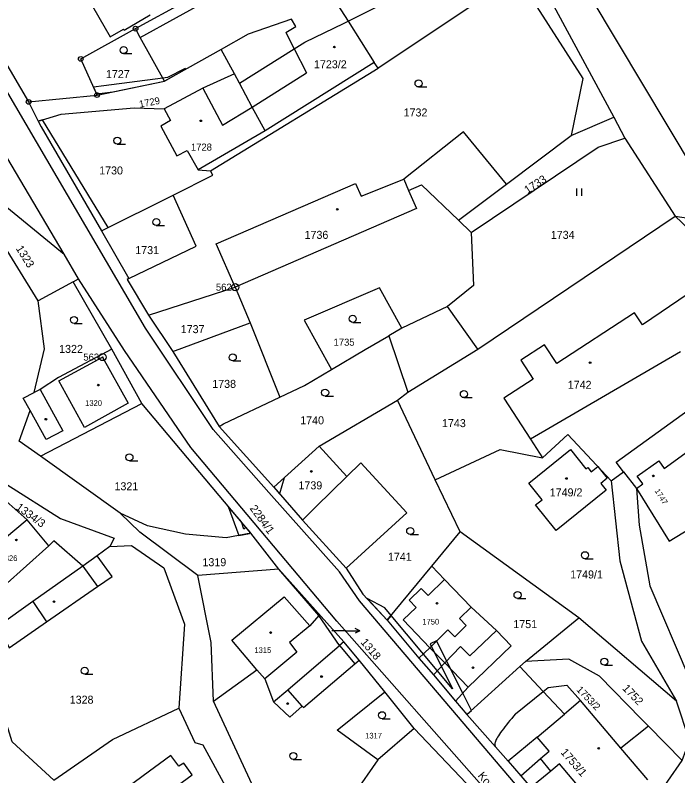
# Model space of a CAD drawing. Extents: x -504988 to -494607, y -1123820 to -1114018.
# Drawn here: x -498038.7 to -497897.9, y -1119099.6 to -1118938 of the extents above; entities that cross this region are included whole.
import ezdxf

# ---------------------------------------------------------------- set-up
doc = ezdxf.new("R2010")
doc.units = 0
for name, color, linetype in [('Hranice parcel', 7, 'Continuous'), ('Parcelní čísla', 7, 'Continuous'), ('Pop  PČ popisy', 7, 'Continuous'), ('Vnitřní kresba', 7, 'Continuous'), ('Věcná břemena k části', 7, 'Continuous'), ('Značky bodu BP', 7, 'Continuous'), ('Značky budov', 7, 'Continuous'), ('Značky kultur', 7, 'Continuous')]:
    doc.layers.add(name, color=color, linetype=linetype)

msp = doc.modelspace()

# ---------------------------------------------------------------- linework, layer by layer
at = {"layer": 'Hranice parcel'}
for p, q in [((-497967.98, -1118939.27), (-497932.6, -1118921.32)), ((-497975.36, -1118927.64), (-497967.98, -1118939.27)), ((-497928.85, -1118927.42), (-497911.5, -1118959.71)), ((-498013.14, -1118940.88), (-498002.75, -1118935.15)), ((-497968.83, -1118939.7), (-497967.98, -1118939.27)), ((-497967.98, -1118939.27), (-497962.39, -1118948.07)), ((-497961.56, -1118949.26), (-497962.39, -1118948.07)), ((-497997.23, -1118971.1), (-497961.56, -1118949.26)), ((-498021.32, -1118954.98), (-498007.02, -1118952.02)), ((-497991.05, -1118952.49), (-497992.1, -1118950.51)), ((-497988.37, -1118957.56), (-497991.05, -1118952.49)), ((-498035.88, -1118956.45), (-498021.32, -1118954.98)), ((-498035.88, -1118956.45), (-498033.82, -1118960.54)), ((-497911.5, -1118959.71), (-497909.13, -1118964.12)), ((-497909.13, -1118964.12), (-497898.41, -1118980.72)), ((-498033.84, -1118998.69), (-498048.26, -1118975.43)), ((-498020.4, -1118983.83), (-498005.13, -1118976.24)), ((-497898.41, -1118980.72), (-497888.97, -1118989.83)), ((-497944.52, -1118981.57), (-497941.77, -1118984.21)), ((-498020.4, -1118983.83), (-498014.57, -1118993.98)), ((-498026.43, -1118994.68), (-498033.84, -1118998.69)), ((-498018.18, -1119008.95), (-498026.43, -1118994.68)), ((-498010.41, -1119001.77), (-497991.96, -1118995.8)), ((-497991.96, -1118995.8), (-497988.77, -1119003.34)), ((-498010.41, -1119001.77), (-498005.2, -1119009.45)), ((-498005.2, -1119009.45), (-497988.77, -1119003.34)), ((-497988.77, -1119003.34), (-497982.45, -1119019.15)), ((-497956.51, -1119004.49), (-497959.28, -1119006.15)), ((-497959.28, -1119006.15), (-497955.29, -1119018.1)), ((-498011.79, -1119020.48), (-498018.18, -1119008.95)), ((-498005.2, -1119009.45), (-497995.35, -1119025.36)), ((-497957.44, -1119019.8), (-497955.29, -1119018.1)), ((-497974.11, -1119029.54), (-497957.44, -1119019.8)), ((-497949.42, -1119036.69), (-497957.44, -1119019.8)), ((-498033.38, -1119031.7), (-498011.79, -1119020.48)), ((-497988.62, -1119048.08), (-498011.79, -1119020.48)), ((-497995.35, -1119025.36), (-497983.78, -1119038.29)), ((-497974.11, -1119029.54), (-497983.78, -1119038.29)), ((-498016.38, -1119043.84), (-498033.38, -1119031.7)), ((-497912.02, -1119036.91), (-497909.4, -1119035.01)), ((-497909.4, -1119035.01), (-497906.66, -1119038.58)), ((-497944.16, -1119047.76), (-497949.42, -1119036.69)), ((-497969.8, -1119056.29), (-497984.84, -1119039.44)), ((-497982.68, -1119055.69), (-497988.62, -1119048.08)), ((-497950.18, -1119055.06), (-497944.16, -1119047.76)), ((-497918.94, -1119066.05), (-497944.16, -1119047.76)), ((-498018.58, -1119050.89), (-498021.28, -1119052.9)), ((-497959.68, -1119066.56), (-497950.18, -1119055.06)), ((-497982.68, -1119055.69), (-497999.88, -1119057.04)), ((-497968.84, -1119071.17), (-497982.68, -1119055.69)), ((-497930.22, -1119075.31), (-497918.94, -1119066.05)), ((-497898.12, -1119083.72), (-497918.94, -1119066.05)), ((-497965.6, -1119075.05), (-497968.84, -1119071.17)), ((-497960.18, -1119081.79), (-497965.6, -1119075.05)), ((-497931.42, -1119076.39), (-497942.7, -1119086.56)), ((-497930.22, -1119075.31), (-497931.42, -1119076.39)), ((-497953.93, -1119089.55), (-497960.18, -1119081.79)), ((-497945.11, -1119083.71), (-497942.7, -1119086.56)), ((-497904.11, -1119089.02), (-497909.96, -1119093.72)), ((-497896.94, -1119096.33), (-497904.11, -1119089.02)), ((-497953.93, -1119089.55), (-497961.64, -1119096.18)), ((-497961.64, -1119096.18), (-497971.21, -1119109.91))]:
    msp.add_line(p, q, dxfattribs=at)
for points in [[(-497984.84, -1119039.44), (-497996.67, -1119026.04), (-498011.01, -1119004.52), (-498055.26, -1118929.03), (-498085.44, -1118876.75), (-498105.99, -1118841.88), (-498108.75, -1118836.88)], [(-498073.95, -1118891.76), (-498052.77, -1118927.65), (-498035.88, -1118956.45)], [(-497889.18, -1118975.93), (-497890.14, -1118975.57), (-497892.62, -1118973.53), (-497894.35, -1118971.02), (-497916.29, -1118934.26), (-497922.49, -1118923.59)], [(-497928.85, -1118927.42), (-497932.12, -1118929.61), (-497961.56, -1118949.26)], [(-497991.05, -1118952.49), (-497979.39, -1118945.16), (-497977.16, -1118943.75), (-497968.83, -1118939.7)], [(-498021.32, -1118954.98), (-498024.79, -1118947.31), (-498013.14, -1118940.88)], [(-498007.02, -1118952.02), (-498012.13, -1118942.74), (-498013.14, -1118940.88)], [(-497992.1, -1118950.51), (-497994.95, -1118945.28), (-498007.02, -1118952.02)], [(-497962.39, -1118948.07), (-497985.61, -1118962.55), (-497988.37, -1118957.56)], [(-497992.1, -1118950.51), (-497998.84, -1118953.51), (-498007.07, -1118957.92)], [(-498033.82, -1118960.54), (-498028.95, -1118959.07), (-498013.42, -1118957.71), (-498007.07, -1118957.92)], [(-498007.07, -1118957.92), (-498005.7, -1118960.37), (-498007.79, -1118961.57), (-498004.36, -1118967.92), (-498002.14, -1118966.73), (-497999.82, -1118970.87), (-497997.23, -1118971.1)], [(-498026.43, -1118994.68), (-498025.28, -1118994.06), (-498028.29, -1118988.76), (-498045.19, -1118960.37), (-498047.91, -1118959.14)], [(-497944.52, -1118981.57), (-497934.32, -1118973.93), (-497920.54, -1118963.61), (-497911.5, -1118959.71)], [(-498033.82, -1118960.54), (-498033.22, -1118961.74), (-498020.4, -1118983.83)], [(-497941.77, -1118984.21), (-497914.8, -1118966.05), (-497909.13, -1118964.12)], [(-498005.13, -1118976.24), (-497996.68, -1118971.97), (-497997.23, -1118971.1)], [(-497991.96, -1118995.8), (-497995.99, -1118986.62), (-497966.36, -1118973.74), (-497965.16, -1118976.49), (-497956.14, -1118972.83), (-497955.09, -1118975.25), (-497952.34, -1118974.05), (-497944.52, -1118981.57)], [(-498014.57, -1118993.98), (-498000.26, -1118987.08), (-498005.13, -1118976.24)], [(-497955.29, -1119018.1), (-497940.37, -1119008.96), (-497898.41, -1118980.72)], [(-497898.41, -1118980.72), (-497885.11, -1118982.66), (-497884.99, -1118982.64)], [(-497941.77, -1118984.21), (-497941.3, -1118995.43), (-497946.81, -1118999.88), (-497956.51, -1119004.49)], [(-497888.97, -1118989.83), (-497895.69, -1118997.23), (-497905.35, -1119003.8), (-497907.1, -1119001.27), (-497923.6, -1119012.04), (-497926.21, -1119008.04), (-497931.27, -1119011.29), (-497928.61, -1119015.31), (-497934.89, -1119019.41), (-497929.22, -1119028.07), (-497926.61, -1119032.05)], [(-498014.57, -1118993.98), (-498014.94, -1118994.18), (-498010.41, -1119001.77)], [(-497956.51, -1119004.49), (-497961.3, -1118995.91), (-497977.29, -1119002.77), (-497971.49, -1119013.26)], [(-498034.72, -1119018.2), (-498032.5, -1119008.92), (-498033.84, -1118998.69)], [(-497971.49, -1119013.26), (-497964.33, -1119009.01), (-497959.28, -1119006.15)], [(-498018.18, -1119008.95), (-498029.53, -1119014.95), (-498033.4, -1119017.51), (-498034.72, -1119018.2)], [(-497982.45, -1119019.15), (-497977.22, -1119016.66), (-497971.49, -1119013.26)], [(-498033.38, -1119031.7), (-498037.87, -1119028.49), (-498035.56, -1119022.02), (-498037.01, -1119019.4), (-498034.72, -1119018.2)], [(-497995.35, -1119025.36), (-497994.47, -1119024.86), (-497982.45, -1119019.15)], [(-497909.4, -1119035.01), (-497910.99, -1119032.96), (-497894.43, -1119020.98), (-497876.41, -1119040.69)], [(-497926.61, -1119032.05), (-497921.27, -1119027.09), (-497912.02, -1119036.91)], [(-497968.39, -1119055.5), (-497955.5, -1119043.74), (-497965.27, -1119033.11), (-497968.23, -1119036.02), (-497974.11, -1119029.54)], [(-497949.42, -1119036.69), (-497935.65, -1119030.26), (-497926.61, -1119032.05)], [(-497914.26, -1119037.49), (-497913.13, -1119038.89), (-497923.73, -1119047.47), (-497928.11, -1119042.06), (-497926.73, -1119040.94), (-497929.55, -1119037.46), (-497920.7, -1119030.28), (-497917.39, -1119034.37), (-497917.03, -1119034.08), (-497916.27, -1119035.01), (-497914.88, -1119033.89)], [(-498041.37, -1119031.85), (-498040.53, -1119037.75), (-498029.11, -1119044.97), (-498017.68, -1119049.12), (-498018.58, -1119050.89)], [(-497914.88, -1119033.89), (-497912.87, -1119036.36), (-497914.26, -1119037.49)], [(-497912.02, -1119036.91), (-497910.19, -1119053.92), (-497905.59, -1119071.01), (-497898.12, -1119083.72)], [(-497983.78, -1119038.29), (-497977.64, -1119045.26), (-497968.39, -1119055.5)], [(-497906.66, -1119038.58), (-497899.68, -1119049.76), (-497895.2, -1119046.97), (-497873.68, -1119052.85)], [(-497906.66, -1119038.58), (-497906.06, -1119046.33), (-497903.84, -1119059.25), (-497895.52, -1119078.66), (-497891.9, -1119084.3), (-497885.74, -1119088.5)], [(-498036.2, -1119045.22), (-498040.63, -1119041.29), (-498045.22, -1119043.71)], [(-497988.62, -1119048.08), (-497993.89, -1119049.02), (-498002.55, -1119048.26), (-498010.6, -1119046.48), (-498016.38, -1119043.84)], [(-497999.88, -1119057.04), (-498012.26, -1119047.86), (-498016.38, -1119043.84)], [(-498036.2, -1119045.22), (-498045.89, -1119053.32), (-498041.05, -1119059.21), (-498040.71, -1119059.62), (-498044.63, -1119062.73), (-498048.06, -1119064.27)], [(-498021.28, -1119052.9), (-498024.34, -1119055.06), (-498030.5, -1119049.69), (-498031.55, -1119050.78), (-498036.2, -1119045.22)], [(-498018.58, -1119050.89), (-498014, -1119050.69), (-498007.13, -1119055.43), (-498002.74, -1119067.4), (-498003.97, -1119085.2)], [(-498046.56, -1119069.43), (-498042.25, -1119067.73), (-498039.98, -1119072.38), (-498032.09, -1119066.92), (-498021.23, -1119059.4), (-498018.13, -1119057.26), (-498021.28, -1119052.9)], [(-497968.39, -1119055.5), (-497964.82, -1119060.99), (-497959.68, -1119066.56)], [(-497945.11, -1119083.71), (-497942.47, -1119080.78), (-497933.3, -1119071.97), (-497936.38, -1119068.76), (-497941.82, -1119063.8), (-497947.47, -1119057.89), (-497950.18, -1119055.06)], [(-497996.54, -1119083.76), (-497997.1, -1119071.28), (-497999.88, -1119057.04)], [(-497968.84, -1119071.17), (-497969.76, -1119071.95), (-497974.16, -1119065.52), (-497982.68, -1119055.69)], [(-497910.46, -1119127.22), (-497915.79, -1119120.84), (-497965.51, -1119062.43), (-497969.8, -1119056.29)], [(-497959.68, -1119066.56), (-497952.9, -1119074.61), (-497949.8, -1119078.17), (-497945.11, -1119083.71)], [(-498030.53, -1119100.54), (-498039.34, -1119092.4), (-498046.56, -1119069.43)], [(-497904.11, -1119089.02), (-497905.63, -1119087.47), (-497914.54, -1119078.4), (-497921.01, -1119074.79), (-497930.22, -1119075.31)], [(-497996.54, -1119083.76), (-497987.34, -1119077.06), (-497985.66, -1119079.03), (-497983.85, -1119083.88), (-497980.36, -1119087.12), (-497977.72, -1119084.8), (-497977.46, -1119085.1), (-497966.56, -1119075.82), (-497965.6, -1119075.05)], [(-497921.99, -1119086.53), (-497926.49, -1119081.69), (-497931.42, -1119076.39)], [(-497961.64, -1119096.18), (-497970.27, -1119089.91), (-497960.18, -1119081.79)], [(-497971.21, -1119109.91), (-497981.48, -1119106.35), (-497987.95, -1119102.39), (-497996.54, -1119083.76)], [(-497909.96, -1119093.72), (-497918.53, -1119083.62), (-497921.99, -1119086.53)], [(-497896.94, -1119096.33), (-497895.42, -1119092.08), (-497898.12, -1119083.72)], [(-498030.53, -1119100.54), (-498018.03, -1119091.86), (-498003.97, -1119085.2)], [(-498003.97, -1119085.2), (-498000.56, -1119092.53), (-497998.87, -1119093.04), (-497994.08, -1119101.73), (-497985.41, -1119110.35)], [(-497942.7, -1119086.56), (-497936.66, -1119093.43), (-497933.96, -1119096.51), (-497931.26, -1119099.59), (-497929.09, -1119102.07), (-497913.33, -1119120.02)], [(-497907.66, -1119140.94), (-497923.43, -1119123.99), (-497942.78, -1119101.23), (-497953.93, -1119089.55)], [(-498012.13, -1119116.99), (-497999.97, -1119107), (-498004.3, -1119101.73), (-498001.13, -1119099.4), (-498002.9, -1119096.92), (-498003.95, -1119097.55), (-498005.62, -1119095.27), (-498011.54, -1119099.6), (-498020.88, -1119106.56)], [(-497913.33, -1119120.02), (-497906.12, -1119109.53), (-497896.94, -1119096.33)]]:
    msp.add_lwpolyline(points, dxfattribs=at)
at = {"layer": 'Pop  PČ popisy'}
for p, q in [((-497965.45, -1119068.81), (-497966.45, -1119068.31)), ((-497968.45, -1119068.81), (-497971.45, -1119068.81)), ((-497968.45, -1119068.81), (-497965.45, -1119068.81)), ((-497965.45, -1119068.81), (-497966.45, -1119069.31))]:
    msp.add_line(p, q, dxfattribs=at)
at = {"layer": 'Vnitřní kresba'}
for p, q in [((-498012.13, -1118942.74), (-497977.79, -1118923.81)), ((-497932.12, -1118929.61), (-497918.06, -1118951.45)), ((-498023.61, -1118933.84), (-498018.53, -1118942.64)), ((-498010.07, -1118938.02), (-498015.57, -1118941.28)), ((-497980.01, -1118938.83), (-497989.22, -1118942.08)), ((-497979.09, -1118940.45), (-497980.01, -1118938.83)), ((-497981.18, -1118941.69), (-497979.09, -1118940.45)), ((-498018.53, -1118942.64), (-498015.73, -1118941.02)), ((-498015.57, -1118941.28), (-498015.73, -1118941.02)), ((-497989.22, -1118942.08), (-497994.95, -1118945.28)), ((-497981.18, -1118941.69), (-497979.39, -1118945.16)), ((-497979.39, -1118945.16), (-497976.78, -1118950.23)), ((-497988.37, -1118957.56), (-497976.78, -1118950.23)), ((-497918.06, -1118951.45), (-497920.54, -1118963.61)), ((-497998.84, -1118953.51), (-497994.66, -1118961.37)), ((-497994.66, -1118961.37), (-497988.37, -1118957.56)), ((-497985.61, -1118962.55), (-497999.82, -1118970.87)), ((-497943.43, -1118962.83), (-497956.14, -1118972.83)), ((-497934.32, -1118973.93), (-497943.43, -1118962.83)), ((-498045.65, -1118974.59), (-498028.29, -1118988.76)), ((-497955.09, -1118975.25), (-497953.42, -1118979.1)), ((-497953.42, -1118979.1), (-497991.96, -1118995.8)), ((-498015.47, -1119009.26), (-498025.28, -1118994.06)), ((-497940.37, -1119008.96), (-497946.81, -1118999.88)), ((-498001.38, -1119029.87), (-498015.47, -1119009.26)), ((-497897.32, -1119009.56), (-497929.22, -1119028.07)), ((-498029.48, -1119015.72), (-498020.14, -1119010.65)), ((-498020.14, -1119010.65), (-498014.74, -1119020.43)), ((-498024.02, -1119025.59), (-498029.48, -1119015.72)), ((-498033.4, -1119017.51), (-498028.61, -1119026.29)), ((-498014.74, -1119020.43), (-498024.02, -1119025.59)), ((-498032.14, -1119028.17), (-498035.56, -1119022.02)), ((-498028.61, -1119026.29), (-498032.14, -1119028.17)), ((-497900.78, -1119034.3), (-497891.81, -1119027.76)), ((-497970.37, -1119066.76), (-498001.38, -1119029.87)), ((-497906.53, -1119035.92), (-497901.93, -1119032.72)), ((-497901.93, -1119032.72), (-497900.78, -1119034.3)), ((-497968.23, -1119036.02), (-497974.72, -1119042.4)), ((-497905.31, -1119037.6), (-497906.53, -1119035.92)), ((-497906.66, -1119038.58), (-497905.31, -1119037.6)), ((-497974.72, -1119042.4), (-497977.64, -1119045.26)), ((-498031.55, -1119050.78), (-498041.05, -1119059.21)), ((-498024.34, -1119055.06), (-498034.96, -1119062.58)), ((-498024.34, -1119055.06), (-498021.23, -1119059.4)), ((-497950.95, -1119061.29), (-497947.47, -1119057.89)), ((-497955.01, -1119062.28), (-497952.42, -1119059.8)), ((-497952.42, -1119059.8), (-497950.95, -1119061.29)), ((-497992.68, -1119070.77), (-497981.54, -1119061.55)), ((-497981.54, -1119061.55), (-497976.13, -1119067.74)), ((-498034.96, -1119062.58), (-498042.25, -1119067.73)), ((-498034.96, -1119062.58), (-498032.09, -1119066.92)), ((-497953.52, -1119063.81), (-497955.01, -1119062.28)), ((-497956.24, -1119066.47), (-497953.52, -1119063.81)), ((-497941.82, -1119063.8), (-497944.26, -1119066.19)), ((-497974.16, -1119065.52), (-497976.13, -1119067.74)), ((-497897.25, -1119149.44), (-497970.37, -1119066.76)), ((-497950.59, -1119072.4), (-497956.24, -1119066.47)), ((-497944.26, -1119066.19), (-497942.84, -1119067.64)), ((-497976.13, -1119067.74), (-497980.45, -1119071.27)), ((-497942.84, -1119067.64), (-497945.3, -1119070.07)), ((-497946.73, -1119068.62), (-497950.59, -1119072.4)), ((-497945.3, -1119070.07), (-497946.73, -1119068.62)), ((-497942.05, -1119074.1), (-497936.38, -1119068.76)), ((-497987.34, -1119077.06), (-497992.68, -1119070.77)), ((-497980.45, -1119071.27), (-497978.84, -1119073.33)), ((-497980.76, -1119081.35), (-497969.76, -1119071.95)), ((-497969.76, -1119071.95), (-497966.56, -1119075.82)), ((-497952.9, -1119074.61), (-497950.59, -1119072.4)), ((-497950.59, -1119072.4), (-497947.41, -1119075.58)), ((-497947.41, -1119075.58), (-497944.05, -1119072.15)), ((-497944.05, -1119072.15), (-497942.05, -1119074.1)), ((-497978.84, -1119073.33), (-497985.66, -1119079.03)), ((-497947.41, -1119075.58), (-497949.8, -1119078.17)), ((-497942.47, -1119080.78), (-497947.41, -1119075.58)), ((-497983.85, -1119083.88), (-497980.76, -1119081.35)), ((-497977.72, -1119084.8), (-497980.76, -1119081.35)), ((-497926.49, -1119081.69), (-497925.43, -1119080.84)), ((-497925.43, -1119080.84), (-497921.45, -1119080.31)), ((-497921.45, -1119080.31), (-497918.53, -1119083.62)), ((-497932.41, -1119086.46), (-497926.49, -1119081.69)), ((-497927.75, -1119091.39), (-497921.99, -1119086.53)), ((-497927.75, -1119091.39), (-497933.96, -1119096.51)), ((-497925.23, -1119094.38), (-497927.75, -1119091.39)), ((-497904.25, -1119100.45), (-497909.96, -1119093.72)), ((-497927.07, -1119095.93), (-497925.23, -1119094.38)), ((-497931.26, -1119099.59), (-497927.07, -1119095.93)), ((-497924.83, -1119098.59), (-497927.07, -1119095.93)), ((-497922.99, -1119097.04), (-497924.83, -1119098.59)), ((-497913.51, -1119108.29), (-497922.99, -1119097.04)), ((-497924.83, -1119098.59), (-497929.09, -1119102.07))]:
    msp.add_line(p, q, dxfattribs=at)
msp.add_lwpolyline([(-497932.41, -1119086.46), (-497932.79, -1119086.93), (-497933.18, -1119087.4), (-497933.55, -1119087.86), (-497933.92, -1119088.31), (-497934.28, -1119088.76), (-497934.62, -1119089.19), (-497934.94, -1119089.6), (-497935.25, -1119090.01), (-497935.53, -1119090.39), (-497935.78, -1119090.74), (-497936.01, -1119091.08), (-497936.2, -1119091.38), (-497936.36, -1119091.66), (-497936.49, -1119091.91), (-497936.59, -1119092.13), (-497936.66, -1119092.33), (-497936.71, -1119092.51), (-497936.74, -1119092.67), (-497936.76, -1119092.82), (-497936.75, -1119092.96), (-497936.74, -1119093.09), (-497936.72, -1119093.2), (-497936.69, -1119093.32), (-497936.66, -1119093.43)], dxfattribs=at)
at = {"layer": 'Věcná břemena k části'}
for points in [[(-498007.37, -1118951.38), (-498019.85, -1118953.03), (-498022.07, -1118953.31), (-498021.43, -1118954.74), (-498019.65, -1118954.51), (-498018, -1118954.29), (-498007.02, -1118952.02), (-498002.52, -1118949.51), (-498002.61, -1118949.33), (-498006.35, -1118951.24)], [(-498032.93, -1118960.27), (-498033.82, -1118960.54), (-498033.22, -1118961.74), (-498020.4, -1118983.83), (-498018.97, -1118983.12)], [(-497981.51, -1119036.24), (-497983.78, -1119038.29), (-497982.54, -1119039.7), (-497982.47, -1119039.6)], [(-497993.42, -1119042.36), (-497991.22, -1119048.54), (-497988.89, -1119048.13), (-497988.74, -1119047.93), (-497989.73, -1119046.76), (-497990.09, -1119047.23), (-497990.65, -1119045.66)], [(-497958.83, -1119065.54), (-497960.17, -1119063.95), (-497963.93, -1119061.95), (-497959.68, -1119066.56)], [(-497958.83, -1119065.54), (-497959.68, -1119066.56), (-497952.9, -1119074.61), (-497949.8, -1119078.17), (-497945.11, -1119083.71), (-497942.7, -1119086.56), (-497941.75, -1119085.71), (-497943.59, -1119082.03), (-497949.17, -1119070.9), (-497950.51, -1119071.57), (-497945.74, -1119081.1)]]:
    msp.add_lwpolyline(points, close=True, dxfattribs=at)
at = {"layer": 'Značky bodu BP'}
for centre, radius in [((-498013.14, -1118940.88), 0.5), ((-498013.14, -1118940.88), 0.0303), ((-498024.79, -1118947.31), 0.5), ((-498024.79, -1118947.31), 0.0303), ((-498021.32, -1118954.98), 0.5), ((-498021.32, -1118954.98), 0.0303), ((-498035.88, -1118956.45), 0.5), ((-498035.88, -1118956.45), 0.0303), ((-497991.96, -1118995.8), 0.75), ((-497991.96, -1118995.8), 0.03), ((-498020.14, -1119010.65), 0.75), ((-498020.14, -1119010.65), 0.03)]:
    msp.add_circle(centre, radius, dxfattribs=at)
at = {"layer": 'Značky budov'}
for centre in [(-497970.88, -1118944.79), (-497999.28, -1118960.46), (-497970.26, -1118979.26), (-497916.51, -1119011.85), (-498021.07, -1119016.61), (-498032.2, -1119023.84), (-497975.79, -1119034.94), (-497903.09, -1119035.89), (-497921.54, -1119036.44), (-498038.47, -1119049.49), (-498030.49, -1119062.6), (-497949.05, -1119062.95), (-497984.43, -1119069.16), (-497941.42, -1119076.63), (-497973.6, -1119078.51), (-497980.79, -1119084.25), (-497914.68, -1119093.75)]:
    msp.add_circle(centre, 0.175, dxfattribs=at)
at = {"layer": 'Značky kultur'}
for p, q in [((-498015.68, -1118946.19), (-498013.93, -1118946.19)), ((-497952.98, -1118953.27), (-497951.23, -1118953.27)), ((-498017.02, -1118965.42), (-498015.27, -1118965.42)), ((-497919.31, -1118976.37), (-497919.31, -1118974.87)), ((-497918.31, -1118976.37), (-497918.31, -1118974.87)), ((-498008.74, -1118982.71), (-498006.99, -1118982.71)), ((-498026.21, -1119003.51), (-498024.46, -1119003.51)), ((-497966.98, -1119003.27), (-497965.23, -1119003.27)), ((-497992.48, -1119011.46), (-497990.73, -1119011.46)), ((-497972.84, -1119018.95), (-497971.09, -1119018.95)), ((-497943.35, -1119019.26), (-497941.6, -1119019.26)), ((-498014.44, -1119032.69), (-498012.69, -1119032.69)), ((-497954.76, -1119048.36), (-497953.01, -1119048.36)), ((-497917.61, -1119053.49), (-497915.86, -1119053.49)), ((-497931.94, -1119061.94), (-497930.19, -1119061.94)), ((-497913.48, -1119076.11), (-497911.73, -1119076.11)), ((-498023.95, -1119078.03), (-498022.2, -1119078.03)), ((-497960.74, -1119087.48), (-497958.99, -1119087.48)), ((-497979.61, -1119096.13), (-497977.86, -1119096.13))]:
    msp.add_line(p, q, dxfattribs=at)
for centre in [(-498015.68, -1118945.44), (-497952.98, -1118952.52), (-498017.02, -1118964.67), (-498008.74, -1118981.96), (-498026.21, -1119002.76), (-497966.98, -1119002.52), (-497992.48, -1119010.71), (-497972.84, -1119018.2), (-497943.35, -1119018.51), (-498014.44, -1119031.94), (-497954.76, -1119047.61), (-497917.61, -1119052.74), (-497931.94, -1119061.19), (-497913.48, -1119075.36), (-498023.95, -1119077.28), (-497960.74, -1119086.73), (-497979.61, -1119095.38)]:
    msp.add_circle(centre, 0.75, dxfattribs=at)

# ---------------------------------------------------------------- texts
at = {"layer": 'Parcelní čísla'}
for s, height, p in [('1723/2', 1.7, (-497975.21, -1118949.3)), ('1727', 1.7, (-498019.44, -1118951.38)), ('1732', 1.7, (-497956.16, -1118959.53)), ('1728', 1.5, (-498001.37, -1118966.79)), ('1730', 1.7, (-498020.88, -1118971.85)), ('1736', 1.7, (-497977.22, -1118985.53)), ('1734', 1.7, (-497924.87, -1118985.53)), ('1731', 1.7, (-498013.2, -1118988.77)), ('1737', 1.7, (-498003.54, -1119005.56)), ('1735', 1.5, (-497971.05, -1119008.24)), ('1322', 1.7, (-498029.39, -1119009.76)), ('1738', 1.7, (-497996.84, -1119017.19)), ('1742', 1.7, (-497921.27, -1119017.39)), ('1320', 1.2, (-498023.85, -1119021.01)), ('1740', 1.7, (-497978.14, -1119024.93)), ('1743', 1.7, (-497948, -1119025.53)), ('1321', 1.7, (-498017.62, -1119038.94)), ('1739', 1.7, (-497978.51, -1119038.74)), ('1749/2', 1.7, (-497925.1, -1119040.24)), ('1741', 1.7, (-497959.5, -1119053.92)), ('1326', 1.2, (-498041.83, -1119053.97)), ('1319', 1.7, (-497998.92, -1119055.07)), ('1749/1', 1.7, (-497920.75, -1119057.67)), ('1750', 1.2, (-497952.18, -1119067.46)), ('1751', 1.7, (-497932.84, -1119068.22)), ('1315', 1.2, (-497987.87, -1119073.49)), ('1328', 1.7, (-498027.14, -1119084.28)), ('1317', 1.2, (-497964.33, -1119091.67))]:
    msp.add_text(s, height=height, dxfattribs=at).set_placement(p)
for s, height, rotation, p in [('1729', 1.5, 11, (-498012.23, -1118957.69)), ('1733', 1.7, 33, (-497929.83, -1118976.04)), ('1323', 1.7, 302, (-498038.66, -1118987.57)), ('1747', 1.2, 302, (-497902.84, -1119039.08)), ('1334/3', 1.7, 324, (-498038.72, -1119042.87)), ('2284/1', 1.7, 306, (-497988.95, -1119042.81)), ('1318', 1.7, 310, (-497965.39, -1119071.29)), ('1753/2', 1.5, 314, (-497919.52, -1119081.42)), ('1752', 1.7, 314, (-497909.77, -1119081.14)), ('1753/1', 1.7, 311, (-497922.88, -1119094.69))]:
    msp.add_text(s, height=height, rotation=rotation, dxfattribs=at).set_placement(p)
at = {"layer": 'Pop  PČ popisy'}
msp.add_text('Komenského', height=1.7, rotation=310, dxfattribs=at).set_placement((-497940.49, -1119099.62))
at = {"layer": 'Značky bodu BP'}
for s, p in [('562', (-497996.06, -1118996.55)), ('563', (-498024.24, -1119011.4))]:
    msp.add_text(s, height=1.5, dxfattribs=at).set_placement(p)

doc.saveas('drawing.dxf')
